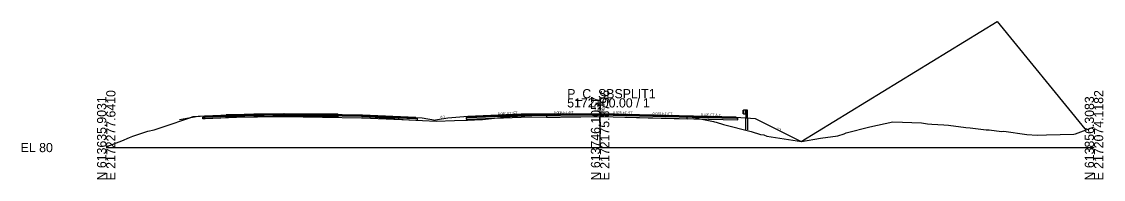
# Model space of a CAD drawing. Extents: x -26 to 1303, y -3010 to 12033.
# Drawn here: x -25.7 to 302.8, y 490.3 to 538.3 of the extents above; entities that cross this region are included whole.
import ezdxf

# ---------------------------------------------------------------- set-up
doc = ezdxf.new("R2010")
doc.units = 0
for name, color, linetype in [('RD_GPK_XS_Cell', 7, 'Continuous'), ('RD_PD_Final_TrvlWay', 7, 'Continuous'), ('RD_Sketch10', 7, 'Continuous'), ('RD_XS_Base', 7, 'Continuous'), ('RD_XS_ExGround', 7, 'Continuous'), ('RD_XS_ExPaveRet', 7, 'Continuous'), ('RD_XS_GR', 7, 'Continuous'), ('RD_XS_Greenside', 7, 'Continuous'), ('RD_XS_Pave', 7, 'Continuous'), ('RD_XS_PaveOvlay_CP', 7, 'Continuous'), ('RD_XS_TieSlope', 7, 'Continuous'), ('RD_XS_TX_Elev_EX', 7, 'Continuous'), ('RD_XS_TX_Elev_PR', 7, 'Continuous'), ('RD_XS_TX_Slope', 7, 'Continuous')]:
    doc.layers.add(name, color=color, linetype=linetype)

msp = doc.modelspace()

# ---------------------------------------------------------------- linework, layer by layer
at = {"layer": 'RD_GPK_XS_Cell'}
for p, q in [((150, 500), (150, 515)), ((0, 500), (150, 500)), ((150, 500), (300, 500))]:
    msp.add_line(p, q, dxfattribs=at)
at = {"layer": 'RD_PD_Final_TrvlWay'}
for p, q in [((194.23, 505.43), (194.23, 509.04)), ((194.23, 509.04), (194.73, 509)), ((194.73, 509), (194.73, 505.43))]:
    msp.add_line(p, q, dxfattribs=at)
at = {"layer": 'RD_Sketch10'}
msp.add_lwpolyline([(211.02, 501.82), (270.54, 538.34), (297.2, 505.66)], dxfattribs=at)
at = {"layer": 'RD_XS_Base'}
for p, q in [((29.38, 508.75), (29.38, 509.24)), ((29.38, 509.24), (29.39, 509.24)), ((29.39, 509.24), (29.88, 509.26)), ((29.88, 509.26), (30.06, 509.27)), ((30.06, 509.27), (41.88, 509.74)), ((41.88, 509.24), (30.06, 508.77)), ((41.88, 509.74), (42.06, 509.75)), ((42.06, 509.25), (41.88, 509.24)), ((42.06, 509.75), (53.88, 509.98)), ((53.88, 509.48), (42.06, 509.25)), ((53.88, 509.98), (53.88, 510.14)), ((53.88, 510.14), (53.88, 509.49)), ((53.88, 509.98), (53.88, 509.49)), ((77.53, 509.51), (53.88, 509.98)), ((53.88, 509.98), (53.88, 509.98)), ((53.88, 509.49), (53.88, 509.48)), ((53.88, 509.49), (53.88, 509.48)), ((53.88, 509.48), (77.53, 509.01)), ((77.88, 509.5), (77.53, 509.51)), ((94, 508.86), (77.88, 509.5)), ((126, 509.8), (109.78, 509.15)), ((109.78, 508.65), (126, 509.3)), ((150, 509.98), (126, 509.8)), ((126, 509.8), (126, 509.8)), ((126, 509.3), (150, 509.48)), ((126, 509.3), (126, 509.3)), ((150, 509.98), (150, 510.14)), ((150, 510.14), (150, 509.48)), ((162, 509.68), (150, 509.98)), ((150, 509.98), (150, 509.98)), ((150, 509.48), (150, 509.98)), ((150, 509.98), (150, 509.98)), ((150, 509.48), (150, 509.48)), ((150, 509.48), (161.99, 509.18)), ((150, 509.48), (150, 509.48)), ((150, 509.48), (150, 509.48)), ((174, 509.38), (162, 509.68)), ((162, 509.68), (162, 509.68)), ((191.29, 508.95), (174, 509.38)), ((174, 509.38), (174, 509.38)), ((29.38, 508.74), (29.38, 508.75)), ((29.39, 508.74), (29.38, 508.74)), ((29.88, 508.76), (29.39, 508.74)), ((30.06, 508.77), (29.88, 508.76)), ((77.53, 509.01), (77.88, 509)), ((77.88, 509), (94.5, 508.34)), ((94.49, 508.84), (94, 508.86)), ((94.5, 508.84), (94.49, 508.84)), ((94.5, 508.34), (94.5, 508.84)), ((94.5, 508.34), (94.5, 508.34)), ((109.78, 509.15), (109.28, 509.13)), ((109.28, 509.13), (109.28, 509.13)), ((109.28, 509.13), (109.28, 508.63)), ((109.28, 508.63), (109.78, 508.65)), ((109.78, 509.15), (109.78, 509.15)), ((109.78, 508.65), (109.78, 508.65)), ((161.99, 509.18), (161.99, 509.18)), ((161.99, 509.18), (173.99, 508.88)), ((173.99, 508.88), (173.99, 508.88)), ((173.99, 508.88), (191.8, 508.44)), ((191.8, 508.94), (191.29, 508.95)), ((191.29, 508.95), (191.29, 508.95)), ((191.79, 508.94), (191.79, 508.94)), ((191.79, 508.44), (191.79, 508.44)), ((191.79, 508.44), (191.79, 508.44)), ((191.8, 508.44), (191.8, 508.94))]:
    msp.add_line(p, q, dxfattribs=at)
at = {"layer": 'RD_XS_ExGround'}
msp.add_lwpolyline([(0, 500.37), (0.96, 500.65), (4.69, 502.03), (7.02, 503.1), (8.12, 503.51), (12.59, 504.97), (14.51, 505.43), (17.9, 506.47), (25.08, 508.99), (26.4, 509.48), (35.02, 509.9), (36.47, 509.95), (38.93, 510), (39.4, 510.01), (45.98, 510.15), (54.12, 510.24), (70.18, 510.14), (70.34, 510.14), (70.43, 510.13), (79.98, 509.37), (80.13, 509.36), (80.5, 509.33), (85.24, 508.94), (90.19, 508.5), (91.89, 508.43), (100.21, 508.03), (105.74, 508.24), (109.68, 508.39), (113.95, 508.53), (114.27, 508.53), (122.51, 509.49), (122.56, 509.5), (122.56, 509.5), (122.64, 509.5), (133.76, 509.96), (137.89, 510.03), (150.44, 510.22), (164.64, 509.85), (176.39, 509.52), (184.41, 507.9), (184.78, 507.82), (185.25, 507.68), (187.43, 507.07), (195.84, 504.84), (198.7, 503.94), (199.77, 503.83), (200.65, 503.46), (204.6, 502.91), (211.19, 501.8), (216.95, 502.87), (222.15, 503.57), (224.09, 504.23), (224.72, 504.5), (231.9, 506.29), (238.87, 507.81), (247.57, 507.48), (248.2, 507.45), (249.46, 507.27), (250.78, 507.1), (254.37, 506.93), (255.79, 506.86), (261.02, 506.14), (262.35, 506.02), (263.22, 505.93), (267.24, 505.36), (268.17, 505.35), (271.91, 504.93), (272.57, 504.95), (279.63, 503.99), (282.76, 503.73), (285.52, 503.89), (293.87, 504.1), (294.35, 504.19), (300, 506.26)], dxfattribs=at)
at = {"layer": 'RD_XS_ExPaveRet'}
for points in [[(70.34, 510.14), (70.34, 510.14), (70.34, 509.8), (70.34, 509.39), (70.34, 509.39), (69.25, 509.4), (67.62, 509.41), (61.27, 509.45), (54.12, 509.49), (50.59, 509.45), (45.98, 509.4), (44.78, 509.37), (39.4, 509.26), (39.03, 509.25), (37.06, 509.21), (36.97, 509.21), (36.47, 509.2), (36.47, 509.61), (36.47, 509.95), (36.97, 509.96), (37.06, 509.96), (39.03, 510), (39.4, 510.01), (44.78, 510.12), (45.98, 510.15), (50.59, 510.2), (54.12, 510.24), (61.27, 510.2), (67.62, 510.16), (69.25, 510.15), (70.34, 510.14)], [(69.25, 510.15), (67.62, 510.16), (61.27, 510.2), (54.12, 510.24), (50.59, 510.2), (45.98, 510.15), (44.78, 510.12), (39.4, 510.01), (39.03, 510), (37.06, 509.96), (36.97, 509.96), (36.47, 509.95), (36.47, 509.61), (36.47, 509.2), (36.97, 509.21), (37.06, 509.21), (39.03, 509.25), (39.4, 509.26), (44.78, 509.37), (45.98, 509.4), (50.59, 509.45), (54.12, 509.49), (61.27, 509.45), (67.62, 509.41), (69.25, 509.4), (70.34, 509.39), (70.34, 509.8), (70.34, 510.14), (69.25, 510.15)], [(176.39, 509.52), (176.39, 509.52), (164.64, 509.85), (164.64, 509.85), (150.44, 510.22), (137.89, 510.03), (137.89, 510.03), (133.76, 509.96), (133.76, 509.96), (133.76, 509.21), (133.76, 509.21), (133.76, 509.21), (137.89, 509.28), (137.89, 509.28), (150.44, 509.47), (164.64, 509.1), (164.64, 509.1), (176.39, 508.77), (176.39, 508.77), (176.39, 508.77), (176.39, 508.77), (176.39, 509.52), (176.39, 509.52)], [(176.39, 509.52), (164.64, 509.85), (150.44, 510.22), (137.89, 510.03), (133.76, 509.96), (133.76, 509.21), (137.89, 509.28), (150.44, 509.47), (164.64, 509.1), (176.39, 508.77), (176.39, 508.77), (176.39, 509.52), (176.39, 509.52)]]:
    msp.add_lwpolyline(points, dxfattribs=at)
at = {"layer": 'RD_XS_GR'}
for p, q in [((193.3, 511.14), (193.5, 511.35)), ((193.37, 511.06), (193.3, 511.14)), ((193.3, 510.55), (193.5, 510.77)), ((193.37, 510.48), (193.3, 510.55)), ((193.57, 510.85), (193.37, 511.06)), ((193.57, 510.26), (193.37, 510.48)), ((193.5, 511.35), (193.57, 511.43)), ((193.5, 510.77), (193.57, 510.85)), ((193.57, 511.43), (193.57, 510.26)), ((194.23, 511.43), (193.57, 511.43)), ((193.57, 511.43), (193.57, 511.13)), ((193.57, 511.13), (193.57, 510.26)), ((193.57, 510.26), (194.23, 510.26)), ((194.23, 511.43), (194.23, 509.04)), ((194.48, 511.43), (194.23, 511.43)), ((194.23, 510.26), (194.23, 511.43)), ((194.73, 511.43), (194.48, 511.43)), ((194.73, 509), (194.73, 511.43)), ((194.23, 509.04), (194.73, 509))]:
    msp.add_line(p, q, dxfattribs=at)
at = {"layer": 'RD_XS_Greenside'}
for p, q in [((27.88, 509.42), (22.24, 508.48)), ((96, 509.01), (99.97, 508.35)), ((103.78, 508.99), (99.97, 508.35)), ((197.05, 508.81), (211.02, 501.82))]:
    msp.add_line(p, q, dxfattribs=at)
at = {"layer": 'RD_XS_Pave'}
for p, q in [((30.06, 509.59), (29.88, 509.58)), ((29.88, 509.58), (29.88, 509.42)), ((30.06, 509.43), (29.88, 509.42)), ((29.88, 509.42), (30.06, 509.43)), ((29.88, 509.42), (29.88, 509.26)), ((29.88, 509.42), (29.88, 509.42)), ((29.88, 509.26), (30.06, 509.27)), ((29.88, 509.26), (29.88, 509.26)), ((41.88, 510.06), (30.06, 509.59)), ((41.88, 509.9), (30.06, 509.43)), ((30.06, 509.43), (41.88, 509.9)), ((30.06, 509.27), (41.88, 509.74)), ((42.06, 510.06), (41.88, 510.06)), ((42.06, 509.9), (41.88, 509.9)), ((41.88, 509.9), (42.06, 509.9)), ((41.88, 509.74), (42.06, 509.75)), ((53.88, 510.3), (42.06, 510.06)), ((53.88, 510.14), (42.06, 509.9)), ((42.06, 509.9), (53.88, 510.14)), ((42.06, 509.75), (53.88, 509.98)), ((77.53, 509.83), (53.88, 510.3)), ((53.88, 509.98), (53.88, 510.14)), ((53.88, 510.14), (77.53, 509.67)), ((77.53, 509.67), (53.88, 510.14)), ((53.88, 510.14), (53.88, 509.98)), ((53.88, 509.98), (53.88, 509.98)), ((53.88, 509.98), (53.88, 509.98)), ((53.88, 509.98), (77.53, 509.51)), ((77.88, 509.82), (77.53, 509.83)), ((77.53, 509.67), (77.88, 509.66)), ((77.88, 509.66), (77.53, 509.67)), ((77.53, 509.51), (77.88, 509.5)), ((94, 509.17), (77.88, 509.82)), ((77.88, 509.66), (94, 509.02)), ((94, 509.02), (77.88, 509.66)), ((77.88, 509.5), (94, 508.86)), ((126, 510.12), (109.78, 509.47)), ((126, 509.96), (109.78, 509.31)), ((109.78, 509.31), (126, 509.96)), ((109.78, 509.15), (126, 509.8)), ((109.78, 509.47), (109.78, 509.47)), ((109.78, 509.47), (109.78, 509.31)), ((109.78, 509.31), (109.78, 509.31)), ((109.78, 509.31), (109.78, 509.15)), ((150, 510.3), (126, 510.12)), ((150, 510.14), (126, 509.96)), ((126, 509.96), (150, 510.14)), ((126, 510.12), (126, 510.12)), ((126, 509.8), (150, 509.98)), ((126, 509.96), (126, 509.96)), ((126, 509.96), (126, 509.96)), ((126, 509.8), (126, 509.8)), ((162, 510), (150, 510.3)), ((150, 510.3), (150, 510.3)), ((150, 509.98), (150, 510.14)), ((150, 510.14), (150, 510.14)), ((150, 510.14), (150, 510.14)), ((150, 510.14), (162, 509.84)), ((162, 509.84), (150, 510.14)), ((150, 510.14), (150, 509.98)), ((150, 509.98), (150, 509.98)), ((150, 509.98), (150, 509.98)), ((150, 509.98), (150, 509.98)), ((150, 509.98), (162, 509.68)), ((174, 509.7), (162, 510)), ((162, 510), (162, 510)), ((162, 509.84), (162, 509.84)), ((162, 509.84), (174, 509.54)), ((174, 509.54), (162, 509.84)), ((162, 509.84), (162, 509.84)), ((162, 509.68), (162, 509.68)), ((162, 509.68), (174, 509.38)), ((191.3, 509.27), (174, 509.7)), ((174, 509.7), (174, 509.7)), ((174, 509.54), (174, 509.54)), ((174, 509.54), (191.29, 509.11)), ((191.3, 509.11), (174, 509.54)), ((174, 509.54), (174, 509.54)), ((174, 509.38), (174, 509.38)), ((174, 509.38), (191.3, 508.95)), ((191.3, 509.11), (191.3, 509.27)), ((191.3, 509.27), (191.3, 509.27)), ((94, 509.02), (94, 509.17)), ((94, 509.02), (94, 509.02)), ((94, 508.86), (94, 509.02)), ((94, 508.86), (94, 508.86)), ((191.29, 509.11), (191.29, 509.11)), ((191.29, 509.11), (191.29, 509.11)), ((191.29, 509.11), (191.29, 509.11)), ((191.29, 508.95), (191.29, 508.95)), ((191.29, 508.95), (191.29, 508.95)), ((191.3, 508.95), (191.3, 509.11))]:
    msp.add_line(p, q, dxfattribs=at)
at = {"layer": 'RD_XS_PaveOvlay_CP'}
for p, q in [((29.88, 509.58), (41.88, 510.06)), ((41.88, 510.06), (53.88, 510.3)), ((53.88, 510.3), (77.88, 509.82)), ((77.88, 509.82), (94, 509.17)), ((126, 510.12), (109.78, 509.47)), ((150, 510.3), (126, 510.12)), ((126, 510.12), (126, 510.12)), ((162, 510), (150, 510.3)), ((150, 510.3), (150, 510.3)), ((174, 509.7), (162, 510)), ((162, 510), (162, 510)), ((191.3, 509.27), (174, 509.7)), ((174, 509.7), (174, 509.7)), ((191.3, 509.27), (191.3, 509.27))]:
    msp.add_line(p, q, dxfattribs=at)
at = {"layer": 'RD_XS_TieSlope'}
for p, q in [((29.88, 509.58), (27.88, 509.42)), ((109.78, 509.47), (103.78, 508.99)), ((191.3, 509.27), (197.05, 508.81)), ((94, 509.17), (96, 509.01))]:
    msp.add_line(p, q, dxfattribs=at)

# ---------------------------------------------------------------- texts
at = {"layer": 'RD_GPK_XS_Cell'}
for s, p in [('E 2172277.6410', (2.8, 490)), ('E 2172175.8796', (152.8, 490)), ('E 2172074.1182', (302.8, 490)), ('N 613635.9031', (0, 490)), ('N 613746.1057', (150, 490)), ('N 613856.3083', (300, 490))]:
    msp.add_text(s, height=2.8, rotation=90, dxfattribs=at).set_placement(p)
for s, p in [('P_C_SBSPLIT1', (140, 515)), ('5172+00.00 / 1', (140, 512.2)), ('EL 80', (-26, 498.6))]:
    msp.add_text(s, height=2.8, dxfattribs=at).set_placement(p)
at = {"layer": 'RD_XS_TX_Elev_EX'}
msp.add_text('90.22', height=0.6, rotation=90, dxfattribs=at).set_placement((149.65, 510.98))
at = {"layer": 'RD_XS_TX_Elev_PR'}
msp.add_text('90.30', height=1, rotation=90, dxfattribs=at).set_placement((151.35, 510.64))
at = {"layer": 'RD_XS_TX_Slope'}
for s, rotation, p in [('6:1', 9.4642, (101.55, 508.86)), ('0.040 FT./FT.', 2.2906, (118.93, 509.93)), ('0.008 FT./FT.', 0.4422, (135.94, 510.29)), ('0.025 FT./FT.', 358.5679, (153.94, 510.3)), ('0.025 FT./FT.', 358.5679, (165.94, 510)), ('0.025 FT./FT.', 358.5679, (180.59, 509.64)), ('2:1', 333.4349, (203.54, 505.63))]:
    msp.add_text(s, height=0.75, rotation=rotation, dxfattribs=at).set_placement(p)

doc.saveas('drawing.dxf')
